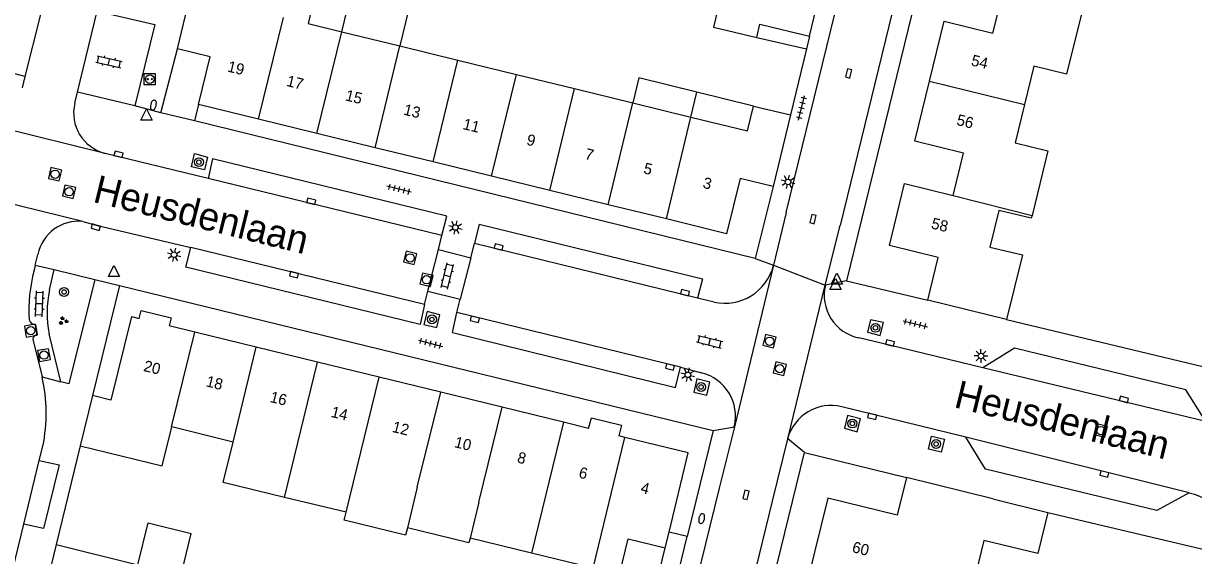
# Model space of a CAD drawing. Extents: x 128000 to 131008, y 398996 to 402500.
# Drawn here: x 128428.5 to 128533.8, y 399231.8 to 399279.7 of the extents above; entities that cross this region are included whole.
import ezdxf

# ---------------------------------------------------------------- set-up
doc = ezdxf.new("R2010")
doc.units = 0
for name, color, linetype in [('gg-afsc-erfafscheiding', 7, 'Continuous'), ('gg-afsc-muur', 7, 'Continuous'), ('gg-anno-huisnummerreeks BGT', 7, 'Continuous'), ('gg-anno-openbare ruimte label', 7, 'Continuous'), ('gg-bbg-bijgebouw', 7, 'Continuous'), ('gg-bbg-gedigitaliseerde bebouwing', 7, 'Continuous'), ('gg-bbg-gedigitaliseerde bijgebouw', 7, 'Continuous'), ('gg-bbg-hoofdgebouw', 7, 'Continuous'), ('gg-bbg-luifel en loopbrug', 7, 'Continuous'), ('gg-bbg-tussenscheiding', 7, 'Continuous'), ('gg-knt-verharding', 7, 'Continuous'), ('gg-knt-verharding nz', 7, 'Continuous'), ('gt-grn-weggrens', 7, 'Continuous'), ('gt-symb-boom', 7, 'Continuous'), ('gt-symb-brandkraan', 7, 'Continuous'), ('gt-symb-groenvak', 7, 'Continuous'), ('gt-symb-klinker verharding', 7, 'Continuous'), ('gt-symb-kolk', 7, 'Continuous'), ('gt-symb-laadpunt elektrisch vervoer', 7, 'Continuous'), ('gt-symb-lichtmast', 7, 'Continuous'), ('gt-symb-rioolschacht', 7, 'Continuous'), ('gt-symb-tegel verharding', 7, 'Continuous'), ('gt-symb-waterafsluiter', 7, 'Continuous')]:
    doc.layers.add(name, color=color, linetype=linetype)

# ---------------------------------------------------------------- blocks, each defined once
blk = doc.blocks.new('gt0-KOLK')
at = {"layer": 'gt-symb-kolk'}
blk.add_lwpolyline([(0, 0), (0.38, 0), (0.38, 0.4), (-0.38, 0.4), (-0.38, 0), (0, 0)], dxfattribs=at)
blk = doc.blocks.new('gt0-LMAST')
at = {"layer": 'gt-symb-lichtmast'}
for p, q in [((-0.18, 0.17), (-0.45, 0.44)), ((-0.01, 0.25), (-0.01, 0.62)), ((0.17, 0.17), (0.44, 0.44)), ((-0.26, 0), (-0.63, 0)), ((-0.18, -0.18), (-0.45, -0.45)), ((-0.01, -0.25), (-0.01, -0.63)), ((0.44, -0.45), (0.17, -0.18)), ((0.24, 0), (0.62, 0))]:
    blk.add_line(p, q, dxfattribs=at)
blk.add_circle((-0.01, 0), 0.25, dxfattribs=at)
blk = doc.blocks.new('gt0-TEG1')
at = {"layer": 'gt-symb-tegel verharding'}
for p, q in [((-1.13, 0), (1.12, 0)), ((-0.9, -0.25), (-0.9, 0.25)), ((-0.45, -0.25), (-0.45, 0.25)), ((0, -0.25), (0, 0.25)), ((0.45, -0.25), (0.45, 0.25)), ((0.9, -0.25), (0.9, 0.25))]:
    blk.add_line(p, q, dxfattribs=at)
blk = doc.blocks.new('gt0-RS')
at = {"layer": 'gt-symb-rioolschacht'}
blk.add_lwpolyline([(-0.5, -0.5), (0.5, -0.5), (0.5, 0.5), (-0.5, 0.5)], close=True, dxfattribs=at)
blk.add_circle((0, 0), 0.375, dxfattribs=at)
blk = doc.blocks.new('gt0-WAFSL')
at = {"layer": 'gt-symb-waterafsluiter'}
for p, q in [((-0.5, -0.33), (0, 0.67)), ((0, 0.67), (0.5, -0.33)), ((0.5, -0.33), (-0.5, -0.33))]:
    blk.add_line(p, q, dxfattribs=at)
blk = doc.blocks.new('gt0-BR')
at = {"layer": 'gt-symb-brandkraan'}
for centre, radius, start, end in [((-0.24, 0), 0.206, 107.5669, 252.4331), ((0.6, -2.66), 3, 106.892, 107.5669), ((0, -0.69), 0.938, 73.108, 106.892), ((-0.6, -2.66), 3, 72.4331, 73.108), ((0.24, 0), 0.206, 287.567, 72.4331), ((0.6, 2.66), 3, 252.4331, 253.108), ((0, 0.69), 0.938, 253.108, 286.8921), ((-0.6, 2.66), 3, 286.8921, 287.567)]:
    blk.add_arc(centre, radius, start, end, dxfattribs=at)
blk = doc.blocks.new('gt0-LEV')
at = {"layer": 'gt-symb-laadpunt elektrisch vervoer'}
blk.add_lwpolyline([(-0.49, 0.5), (0.49, 0.5), (0.49, -0.5), (-0.49, -0.5)], close=True, dxfattribs=at)
for centre, radius in [((0, 0), 0.393), ((-0.19, 0), 0.0566), ((0.19, 0), 0.0566)]:
    blk.add_circle(centre, radius, dxfattribs=at)
blk = doc.blocks.new('gt0-KL1')
at = {"layer": 'gt-symb-klinker verharding'}
for p, q in [((-1.15, 0.3), (1.15, 0.3)), ((-1, -0.3), (-1, 0.3)), ((-0.5, 0.3), (-0.5, 0.45)), ((0, -0.3), (0, 0.3)), ((0.5, 0.3), (0.5, 0.45)), ((1, -0.3), (1, 0.3)), ((-1.15, -0.3), (1.15, -0.3)), ((-0.5, -0.45), (-0.5, -0.3)), ((0.5, -0.45), (0.5, -0.3))]:
    blk.add_line(p, q, dxfattribs=at)
blk = doc.blocks.new('gt0-BOOM')
at = {"layer": 'gt-symb-boom'}
for radius in [0.4, 0.2]:
    blk.add_circle((0, 0), radius, dxfattribs=at)
blk = doc.blocks.new('gt0-GRVAK')
at = {"layer": 'gt-symb-groenvak'}
for p, q in [((-0.11, 0.19), (-0.23, 0.24)), ((-0.18, 0.15), (0.09, 0.15)), ((-0.09, 0.21), (-0.16, 0.32)), ((-0.05, 0.21), (-0.05, 0.39)), ((0, 0.21), (0.06, 0.32)), ((0.01, 0.19), (0.13, 0.24)), ((0.26, -0.05), (0.2, 0.06)), ((0.3, -0.05), (0.3, 0.13)), ((0.35, -0.05), (0.41, 0.06)), ((-0.25, -0.23), (-0.36, -0.18)), ((-0.32, -0.26), (-0.05, -0.26)), ((-0.23, -0.21), (-0.29, -0.1)), ((-0.18, -0.2), (-0.18, -0.02)), ((-0.14, -0.21), (-0.07, -0.1)), ((-0.12, -0.23), (0, -0.18)), ((0.24, -0.07), (0.12, -0.02)), ((0.17, -0.11), (0.44, -0.11)), ((0.37, -0.07), (0.49, -0.02))]:
    blk.add_line(p, q, dxfattribs=at)

msp = doc.modelspace()

# ---------------------------------------------------------------- linework, layer by layer
at = {"layer": 'gg-afsc-erfafscheiding'}
msp.add_line((128517.01, 399253.03), (128535.41, 399248.6), dxfattribs=at)
at = {"layer": 'gg-afsc-muur'}
for p, q in [((128498.99, 399277.37), (128497.55, 399271.43)), ((128433.62, 399241.65), (128431.47, 399232.78)), ((128488.25, 399233.49), (128486.62, 399233.89)), ((128486.08, 399224.62), (128488.25, 399233.49))]:
    msp.add_line(p, q, dxfattribs=at)
at = {"layer": 'gg-bbg-bijgebouw'}
for p, q in [((128499.27, 399278.53), (128500.91, 399285.35)), ((128442.35, 399228.59), (128443.61, 399233.78)), ((128431.47, 399232.78), (128430.63, 399229.38)), ((128431.47, 399232.78), (128438.81, 399230.96))]:
    msp.add_line(p, q, dxfattribs=at)
msp.add_lwpolyline([(128438.81, 399230.96), (128439.74, 399234.74), (128443.61, 399233.78)], dxfattribs=at)
at = {"layer": 'gg-bbg-gedigitaliseerde bebouwing'}
for p, q in [((128447.39, 399241.99), (128441.86, 399243.35)), ((128457.55, 399235.69), (128452.01, 399237.02)), ((128474.24, 399232.01), (128468.72, 399233.36)), ((128479.79, 399230.65), (128474.24, 399232.01))]:
    msp.add_line(p, q, dxfattribs=at)
for points in [[(128523.83, 399280.88), (128522.41, 399275.1), (128519.47, 399275.82), (128518.63, 399272.37)], [(128518.63, 399272.37), (128517.79, 399268.92), (128520.72, 399268.21), (128519.3, 399262.39)], [(128519.3, 399262.39), (128519.23, 399262.13), (128516.3, 399262.84), (128515.5, 399259.54), (128518.43, 399258.83), (128517.01, 399253.03)], [(128452.01, 399237.02), (128446.5, 399238.35), (128447.39, 399241.99)], [(128463.07, 399234.29), (128462.9, 399233.62), (128457.37, 399234.97), (128457.55, 399235.69)], [(128468.72, 399233.36), (128468.61, 399232.93), (128463.07, 399234.29)]]:
    msp.add_lwpolyline(points, dxfattribs=at)
at = {"layer": 'gg-bbg-gedigitaliseerde bijgebouw'}
for points in [[(128492.55, 399287.36), (128490.61, 399279.34), (128494.51, 399278.4)], [(128452.59, 399283.12), (128454.83, 399282.6), (128454.15, 399279.65)], [(128494.51, 399278.4), (128494.8, 399279.6), (128499.27, 399278.53)]]:
    msp.add_lwpolyline(points, dxfattribs=at)
at = {"layer": 'gg-bbg-hoofdgebouw'}
for p, q in [((128442.37, 399277.39), (128443.8, 399283.22)), ((128454.15, 399279.65), (128457.16, 399278.92)), ((128457.16, 399278.92), (128462.39, 399277.64)), ((128445.31, 399276.67), (128442.37, 399277.39)), ((128462.39, 399277.64), (128467.62, 399276.36)), ((128444.26, 399272.37), (128445.31, 399276.67)), ((128467.62, 399276.36), (128472.9, 399275.07)), ((128472.9, 399275.07), (128478.12, 399273.8)), ((128478.12, 399273.8), (128483.35, 399272.52)), ((128449.66, 399271.05), (128444.26, 399272.37)), ((128483.35, 399272.52), (128488.58, 399271.24)), ((128494.23, 399272.23), (128497.55, 399271.43)), ((128454.91, 399269.76), (128449.66, 399271.05)), ((128497.55, 399271.43), (128495.98, 399265)), ((128460.16, 399268.48), (128454.91, 399269.76)), ((128465.39, 399267.2), (128460.16, 399268.48)), ((128470.63, 399265.92), (128465.39, 399267.2)), ((128475.88, 399264.63), (128470.63, 399265.92)), ((128481.13, 399263.35), (128475.88, 399264.63)), ((128486.38, 399262.07), (128481.13, 399263.35)), ((128517.01, 399253.03), (128509.91, 399254.75)), ((128443.94, 399251.88), (128441.64, 399252.45)), ((128449.47, 399250.53), (128443.94, 399251.88)), ((128454.99, 399249.18), (128449.47, 399250.53)), ((128460.53, 399247.83), (128454.99, 399249.18)), ((128466.07, 399246.47), (128460.53, 399247.83)), ((128471.6, 399245.12), (128466.07, 399246.47)), ((128434.73, 399246.17), (128433.62, 399241.65)), ((128477.11, 399243.77), (128471.6, 399245.12)), ((128479.37, 399243.22), (128477.11, 399243.77)), ((128482.65, 399242.41), (128482.11, 399242.55)), ((128515.76, 399236.9), (128508, 399238.8)), ((128515.76, 399236.9), (128520.72, 399235.67)), ((128486.27, 399232.47), (128486.62, 399233.89)), ((128482.17, 399230.07), (128482.95, 399233.28)), ((128482.95, 399233.28), (128486.27, 399232.47))]:
    msp.add_line(p, q, dxfattribs=at)
for points in [[(128510.08, 399274.47), (128511.4, 399279.87), (128515.78, 399278.8), (128516.72, 399282.64)], [(128512.21, 399264.18), (128513.14, 399267.99), (128508.76, 399269.07), (128510.08, 399274.47)], [(128488.58, 399271.24), (128493.69, 399269.99), (128494.23, 399272.23)], [(128495.98, 399265), (128493.01, 399265.72), (128491.79, 399260.74), (128486.38, 399262.07)], [(128509.91, 399254.75), (128510.85, 399258.6), (128506.46, 399259.67), (128507.82, 399265.25), (128512.21, 399264.18)], [(128438.23, 399253.28), (128438.92, 399253.1), (128439.1, 399253.83), (128441.81, 399253.16), (128441.64, 399252.45)], [(128438.23, 399253.28), (128436.39, 399245.76), (128434.73, 399246.17)], [(128479.37, 399243.22), (128479.63, 399244.17), (128482.34, 399243.52), (128482.11, 399242.55)], [(128433.62, 399241.65), (128441, 399239.84), (128441.86, 399243.35)], [(128486.62, 399233.89), (128488.35, 399241.02), (128482.65, 399242.41)], [(128508, 399238.8), (128507.17, 399235.42), (128500.92, 399236.96), (128499.12, 399229.66), (128509.79, 399227.05)], [(128520.72, 399235.67), (128519.82, 399231.97), (128514.96, 399233.15), (128513.27, 399226.2), (128509.79, 399227.05)]]:
    msp.add_lwpolyline(points, dxfattribs=at)
at = {"layer": 'gg-bbg-luifel en loopbrug'}
for p, q in [((128494.51, 399278.4), (128498.99, 399277.37)), ((128499.27, 399278.53), (128498.99, 399277.37)), ((128440.88, 399271.63), (128442.37, 399277.39)), ((128488.58, 399271.24), (128489.13, 399273.48)), ((128494.23, 399272.23), (128489.13, 399273.48)), ((128443.9, 399270.89), (128440.88, 399271.63)), ((128444.26, 399272.37), (128443.9, 399270.89))]:
    msp.add_line(p, q, dxfattribs=at)
for points in [[(128457.16, 399278.92), (128457.92, 399282.02), (128463.15, 399280.75), (128462.39, 399277.64)], [(128489.13, 399273.48), (128483.9, 399274.76), (128483.35, 399272.52)], [(128482.17, 399230.07), (128485.48, 399229.26), (128486.27, 399232.47)]]:
    msp.add_lwpolyline(points, dxfattribs=at)
at = {"layer": 'gg-bbg-tussenscheiding'}
for p, q in [((128449.66, 399271.05), (128451.92, 399280.2)), ((128454.91, 399269.76), (128457.16, 399278.92)), ((128460.16, 399268.48), (128462.39, 399277.64)), ((128465.39, 399267.2), (128467.62, 399276.36)), ((128470.63, 399265.92), (128472.9, 399275.07)), ((128475.88, 399264.63), (128478.12, 399273.8)), ((128510.08, 399274.47), (128518.63, 399272.37)), ((128481.13, 399263.35), (128483.35, 399272.52)), ((128486.38, 399262.07), (128488.58, 399271.24)), ((128512.21, 399264.18), (128519.3, 399262.39)), ((128447.39, 399241.99), (128449.47, 399250.53)), ((128452.01, 399237.02), (128454.99, 399249.18)), ((128457.55, 399235.69), (128460.53, 399247.83)), ((128463.96, 399237.93), (128466.07, 399246.47)), ((128469.5, 399236.58), (128471.6, 399245.12)), ((128477.11, 399243.77), (128474.24, 399232.01)), ((128479.79, 399230.65), (128482.65, 399242.41)), ((128463.96, 399237.93), (128463.07, 399234.29)), ((128469.5, 399236.58), (128468.72, 399233.36))]:
    msp.add_line(p, q, dxfattribs=at)
msp.add_lwpolyline([(128441.86, 399243.35), (128441.84, 399243.36), (128443.94, 399251.88)], dxfattribs=at)
at = {"layer": 'gg-knt-verharding'}
for p, q in [((128532, 399376.77), (128502.61, 399256.51)), ((128515.27, 399315.68), (128502.02, 399261.47)), ((128497.17, 399262.65), (128502.8, 399285.66)), ((128430.04, 399280.46), (128428.65, 399274.89)), ((128433.38, 399273.49), (128435.16, 399280.78)), ((128428.65, 399274.89), (128428.4, 399273.87)), ((128433.14, 399272.5), (128433.38, 399273.49)), ((128438.54, 399272.25), (128433.38, 399273.49)), ((128494.37, 399258.51), (128443.9, 399270.89)), ((128445.15, 399265.71), (128435.88, 399267.97)), ((128495.98, 399265), (128494.37, 399258.51)), ((128497.17, 399262.65), (128496.02, 399257.91)), ((128469.53, 399261.59), (128469.1, 399259.86)), ((128500.69, 399256.12), (128502.02, 399261.47)), ((128465.87, 399259.32), (128466.18, 399260.57)), ((128429.58, 399257.92), (128429.81, 399258.88)), ((128464.92, 399255.57), (128465.87, 399259.32)), ((128465.87, 399259.32), (128468.78, 399258.58)), ((128468.78, 399258.58), (128469.1, 399259.86)), ((128429.58, 399257.92), (128429.47, 399257.45)), ((128429.58, 399257.92), (128431.28, 399257.51)), ((128468.78, 399258.58), (128467.83, 399254.85)), ((128430.86, 399255.68), (128431.28, 399257.51)), ((128431.28, 399257.51), (128434.93, 399256.63)), ((128437.16, 399256.09), (128434.73, 399246.17)), ((128437.16, 399256.09), (128490.58, 399243.02)), ((128502.61, 399256.51), (128509.91, 399254.75)), ((128464.61, 399254.36), (128464.92, 399255.57)), ((128464.92, 399255.57), (128467.83, 399254.85)), ((128490.67, 399254.58), (128489.18, 399254.95)), ((128467.12, 399251.86), (128467.53, 399253.65)), ((128429.77, 399251.66), (128429.62, 399252.57)), ((128431.89, 399247.41), (128430.83, 399251.73)), ((128429.35, 399251.26), (128430.19, 399247.85)), ((128487.64, 399248.73), (128489.55, 399248.23)), ((128430.19, 399247.85), (128431.89, 399247.41)), ((128513.34, 399242.44), (128502.17, 399245.17)), ((128492.5, 399243.37), (128491.12, 399237.84)), ((128490.58, 399243.02), (128488.25, 399233.49)), ((128495.94, 399236.67), (128497.3, 399242.27)), ((128429.94, 399240.33), (128430.26, 399241.63)), ((128472.74, 399134.18), (128498.81, 399241.05)), ((128498.81, 399241.05), (128508, 399238.8)), ((128491.12, 399237.84), (128485.76, 399215.89)), ((128484.91, 399191.49), (128495.94, 399236.67)), ((128425.91, 399223.82), (128428.55, 399234.62)), ((128520.72, 399235.67), (128537.19, 399231.77))]:
    msp.add_line(p, q, dxfattribs=at)
for points in [[(128435.16, 399280.78), (128440.34, 399279.56), (128438.54, 399272.25)], [(128443.92, 399267.97), (128445.07, 399267.64), (128444.81, 399266.49), (128443.65, 399266.75), (128443.92, 399267.97)], [(128466.18, 399260.57), (128466.62, 399262.31), (128445.54, 399267.47), (128445.15, 399265.71)], [(128433.85, 399261.84), (128435.07, 399261.52), (128443.59, 399259.5)], [(128469.53, 399261.59), (128489.62, 399256.67), (128489.18, 399254.95)], [(128464.61, 399254.36), (128464.21, 399252.56), (128443.14, 399257.73), (128443.59, 399259.5)], [(128434.93, 399256.63), (128432.59, 399247.22), (128431.89, 399247.41)], [(128464.56, 399252.58), (128465.71, 399252.3), (128465.99, 399253.44), (128464.86, 399253.74), (128464.56, 399252.58)], [(128504.76, 399252.99), (128504.48, 399251.88), (128505.64, 399251.58), (128505.94, 399252.74), (128504.76, 399252.99)], [(128467.12, 399251.86), (128487.21, 399246.91), (128487.64, 399248.73)], [(128514.86, 399248.66), (128506.46, 399250.71), (128503.7, 399251.37)], [(128534.94, 399243.83), (128533.13, 399246.69), (128517.73, 399250.43), (128514.86, 399248.66)], [(128488.84, 399246.49), (128490.02, 399246.22), (128490.3, 399247.38), (128489.13, 399247.67), (128488.84, 399246.49)], [(128503.87, 399244.09), (128502.7, 399244.37), (128502.42, 399243.23), (128503.55, 399242.92), (128503.87, 399244.09)], [(128510.26, 399242.53), (128511.41, 399242.25), (128511.13, 399241.09), (128509.99, 399241.36), (128510.26, 399242.53)], [(128533.45, 399237.43), (128530.52, 399235.83), (128515.1, 399239.54), (128513.34, 399242.44)], [(128429.94, 399240.33), (128431.73, 399239.93), (128430.33, 399234.23), (128428.55, 399234.62)], [(128533.45, 399237.43), (128533.93, 399237.31), (128537.5, 399235.84)]]:
    msp.add_lwpolyline(points, dxfattribs=at)
for centre, radius, start, end in [((128436.78, 399271.61), 3.75, 166.311, 256.0618), ((128433.47, 399258.12), 3.74, 84.1243, 168.2283), ((128491.63, 399259.01), 4.53, 257.7737, 345.9424), ((128443.14, 399253.82), 14.14, 165.1355, 183.3567), ((128504.52, 399255.21), 3.93, 166.6593, 257.9845), ((128440.06, 399253.62), 9.42, 167.3861, 191.5989), ((128429.56, 399253.12), 0.55, 192.8564, 276.7384), ((128429.81, 399251.2), 0.467, 94.2419, 173.0238), ((128416, 399244.57), 14.56, 348.3487, 13.0145), ((128488.58, 399244.31), 4.03, 346.5028, 76.0677), ((128501.21, 399241.24), 4.05, 76.291, 165.2692)]:
    msp.add_arc(centre, radius, start, end, dxfattribs=at)
at = {"layer": 'gg-knt-verharding nz'}
for p, q in [((128466.18, 399260.57), (128445.15, 399265.71)), ((128464.61, 399254.36), (128443.59, 399259.5)), ((128489.18, 399254.95), (128469.1, 399259.86)), ((128494.37, 399258.51), (128496.02, 399257.91)), ((128502.61, 399256.51), (128500.69, 399256.12)), ((128467.53, 399253.65), (128467.83, 399254.85)), ((128487.64, 399248.73), (128467.53, 399253.65)), ((128534.94, 399243.83), (128514.86, 399248.66)), ((128490.58, 399243.02), (128492.5, 399243.37)), ((128498.81, 399241.05), (128497.3, 399242.27)), ((128533.45, 399237.43), (128513.34, 399242.44)), ((128428.55, 399234.62), (128429.94, 399240.33))]:
    msp.add_line(p, q, dxfattribs=at)
at = {"layer": 'gt-grn-weggrens'}
for p, q in [((128428.65, 399274.89), (128425.52, 399275.72)), ((128440.88, 399271.63), (128438.54, 399272.25)), ((128435.88, 399267.97), (128424.16, 399270.85)), ((128433.85, 399261.84), (128422.21, 399264.68)), ((128496.02, 399257.91), (128492.5, 399243.37)), ((128496.02, 399257.91), (128500.69, 399256.12)), ((128434.93, 399256.63), (128437.16, 399256.09)), ((128497.3, 399242.27), (128500.69, 399256.12))]:
    msp.add_line(p, q, dxfattribs=at)

# ---------------------------------------------------------------- block references
at = {"layer": 'gt-symb-boom'}
for p in [(128444.31, 399267.18), (128432.17, 399255.5), (128465.28, 399253.03), (128505.2, 399252.27), (128489.51, 399246.95), (128503.12, 399243.66), (128510.66, 399241.82)]:
    msp.add_blockref('gt0-BOOM', p, dxfattribs=at)
at = {"layer": 'gt-symb-brandkraan'}
for p, rotation in [((128440.21, 399272.32), 76.22785456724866), ((128489.56, 399235.11), 76.29711003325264)]:
    msp.add_blockref('gt0-BR', p, dxfattribs=dict(at, rotation=rotation))
at = {"layer": 'gt-symb-groenvak'}
msp.add_blockref('gt0-GRVAK', (128432.09, 399252.9), dxfattribs=at)
at = {"layer": 'gt-symb-klinker verharding'}
for p, rotation in [((128436.22, 399276.21), -12.646853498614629), ((128466.67, 399256.94), 76.28353067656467), ((128429.94, 399254.43), 87.7643631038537), ((128490.28, 399251.02), -13.8834180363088)]:
    msp.add_blockref('gt0-KL1', p, dxfattribs=dict(at, rotation=rotation))
at = {"layer": 'gt-symb-kolk'}
for p, rotation in [((128502.98, 399275.12), 76.17220496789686), ((128437.03, 399267.69), -13.702889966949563), ((128454.37, 399263.46), -13.772145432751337), ((128499.78, 399262.01), 76.22785456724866), ((128435.07, 399261.52), 165.3381298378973), ((128471.24, 399259.34), -13.772145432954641), ((128452.82, 399256.86), -13.772145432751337), ((128488.01, 399255.24), -13.772145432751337), ((128469.09, 399252.85), -13.772145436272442), ((128506.46, 399250.71), -13.70351910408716), ((128486.66, 399248.55), -13.772145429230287), ((128527.51, 399245.63), -14.89818725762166), ((128504.95, 399244.49), 166.18882846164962), ((128525.75, 399238.93), -14.828108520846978), ((128493.75, 399237.2), 76.22785456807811)]:
    msp.add_blockref('gt0-KOLK', p, dxfattribs=dict(at, rotation=rotation))
at = {"layer": 'gt-symb-laadpunt elektrisch vervoer'}
msp.add_blockref('gt0-LEV', (128439.88, 399274.65), dxfattribs=at)
at = {"layer": 'gt-symb-lichtmast'}
for p, rotation in [((128497.33, 399265.41), 76.17220496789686), ((128467.4, 399261.3), -13.772145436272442), ((128442.08, 399258.85), -13.77214543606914), ((128488.3, 399248.05), 166.22785456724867)]:
    msp.add_blockref('gt0-LMAST', p, dxfattribs=dict(at, rotation=rotation))
msp.add_blockref('gt0-LMAST', (128514.71, 399249.74), dxfattribs=at)
at = {"layer": 'gt-symb-rioolschacht'}
for p, rotation in [((128431.36, 399266.09), -13.77214543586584), ((128432.62, 399264.52), -13.772145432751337), ((128463.32, 399258.57), -13.772145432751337), ((128464.8, 399256.6), -13.77214543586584), ((128429.17, 399252.02), -80.44347238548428), ((128495.67, 399251.07), -13.772145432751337), ((128430.36, 399249.82), -80.44347238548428), ((128496.59, 399248.6), -13.772145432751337), ((128525.49, 399243.03), -13.772145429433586)]:
    msp.add_blockref('gt0-RS', p, dxfattribs=dict(at, rotation=rotation))
at = {"layer": 'gt-symb-tegel verharding'}
for p, rotation in [((128498.54, 399272.05), 76.22785456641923), ((128462.31, 399264.74), 166.22785456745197), ((128508.79, 399252.64), -13.772145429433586), ((128465.16, 399250.87), -14.35578499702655)]:
    msp.add_blockref('gt0-TEG1', p, dxfattribs=dict(at, rotation=rotation))
at = {"layer": 'gt-symb-waterafsluiter'}
for p in [(128439.59, 399271.3), (128436.66, 399257.21), (128501.73, 399256.52), (128501.61, 399256.05)]:
    msp.add_blockref('gt0-WAFSL', p, dxfattribs=at)

# ---------------------------------------------------------------- texts
at = {"layer": 'gg-anno-huisnummerreeks BGT'}
for s, rotation, p in [('54', 346.3, (128513.75, 399275.9)), ('19', 346.2, (128446.81, 399275.35)), ('17', 346.2, (128452.13, 399274.05)), ('15', 346.2, (128457.42, 399272.75)), ('13', 346.2, (128462.66, 399271.47)), ('11', 346.2, (128468, 399270.17)), ('56', 346.3, (128512.44, 399270.54)), ('9', 346.2, (128473.73, 399268.76)), ('7', 346.2, (128478.98, 399267.48)), ('5', 346.2, (128484.26, 399266.19)), ('3', 346.2, (128489.6, 399264.88)), ('58', 346.3, (128510.16, 399261.23)), ('20', 346.3, (128439.26, 399248.4)), ('18', 346.2, (128444.88, 399247.02)), ('16', 346.2, (128450.64, 399245.61)), ('14', 346.2, (128456.13, 399244.27)), ('12', 346.2, (128461.64, 399242.92)), ('10', 346.2, (128467.24, 399241.55)), ('8', 346.3, (128472.89, 399240.17)), ('6', 346.2, (128478.43, 399238.81)), ('4', 346.2, (128484, 399237.45)), ('60', 346.2, (128503.04, 399232.1))]:
    msp.add_text(s, height=1, rotation=rotation, dxfattribs=at).set_placement(p)
at = {"layer": 'gg-anno-openbare ruimte label'}
for p in [(128434.67, 399263.62), (128512.17, 399245.15)]:
    msp.add_text('Heusdenlaan', height=2.5, rotation=346.1, dxfattribs=at).set_placement(p)

doc.saveas('drawing.dxf')
